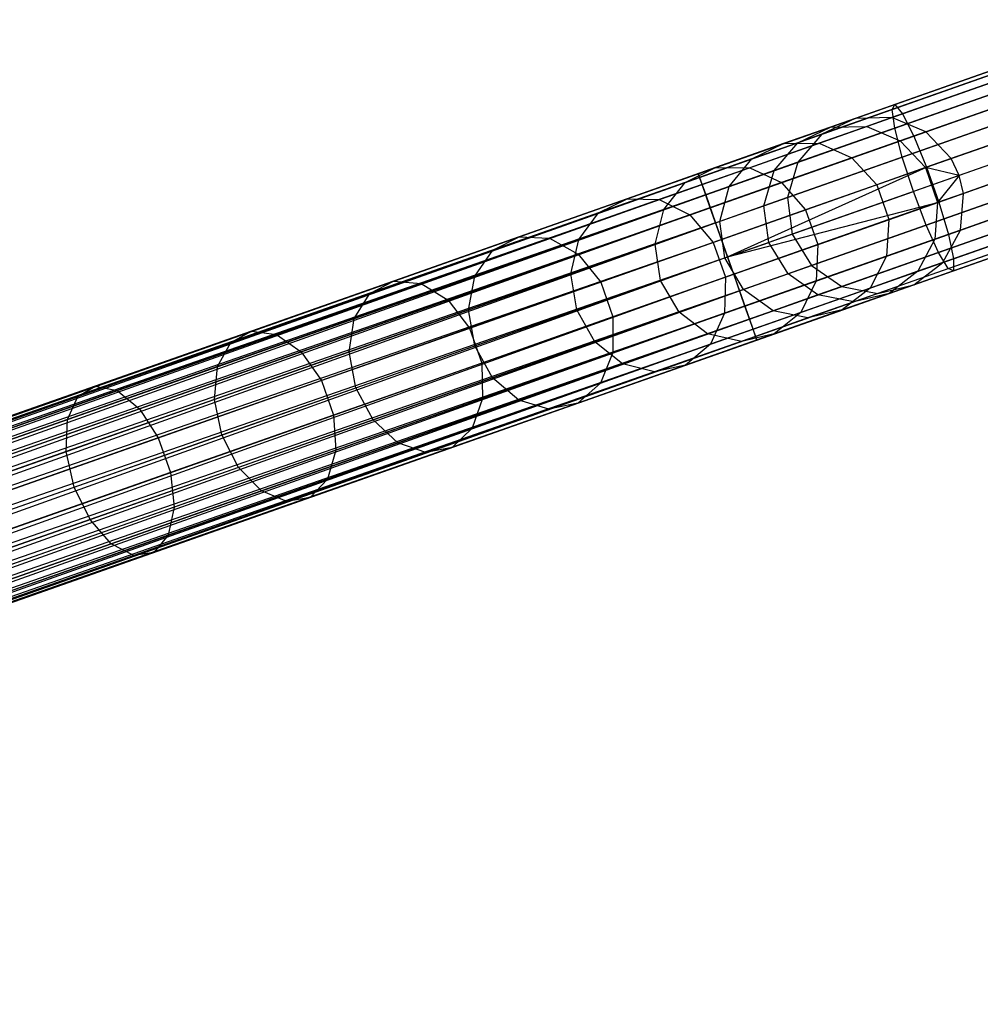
# Model space of a CAD drawing. Extents: x -102 to 102, y -101 to 102.
# Tile 420 of 481: x 68 to 79, y 18 to 29. Entities that reach past the tile are written whole.
import ezdxf

# ---------------------------------------------------------------- set-up
doc = ezdxf.new("R2010")
doc.units = 0
doc.header["$LTSCALE"] = 25.4
doc.layers.get('0').update_dxf_attribs({"linetype": 'CONTINUOUS'})

# ---------------------------------------------------------------- blocks, each defined once
blk = doc.blocks.new('NL2500011659_STL')
at = {"color": 0}
for p, q in [((94.659, 34.416, -28.902), (77.511, 28.373, -288.902)), ((94.659, 34.416, -28.902), (77.511, 28.373, -288.902)), ((95.073, 34.426, -28.93), (77.926, 28.383, -288.93)), ((95.073, 34.426, -28.93), (77.926, 28.383, -288.93)), ((94.284, 34.238, -28.874), (77.137, 28.195, -288.874)), ((94.284, 34.238, -28.874), (77.137, 28.195, -288.874)), ((95.457, 34.266, -28.952), (78.309, 28.223, -288.952)), ((95.457, 34.266, -28.952), (78.309, 28.223, -288.952)), ((94.014, 33.922, -28.848), (76.867, 27.88, -288.848)), ((94.014, 33.922, -28.848), (76.867, 27.88, -288.848)), ((95.742, 33.963, -28.963), (78.595, 27.921, -288.963)), ((95.742, 33.963, -28.963), (78.595, 27.921, -288.963)), ((95.832, 33.775, -28.965), (78.684, 27.732, -288.965)), ((95.832, 33.775, -28.965), (78.684, 27.732, -288.965)), ((95.88, 33.571, -28.963), (78.733, 27.529, -288.963)), ((95.88, 33.571, -28.963), (78.733, 27.529, -288.963)), ((93.896, 33.524, -28.831), (76.749, 27.481, -288.831)), ((93.896, 33.524, -28.831), (76.749, 27.481, -288.831)), ((93.95, 33.112, -28.825), (76.803, 27.069, -288.825)), ((93.95, 33.112, -28.825), (76.803, 27.069, -288.825)), ((95.847, 33.157, -28.952), (78.7, 27.114, -288.952)), ((95.847, 33.157, -28.952), (78.7, 27.114, -288.952)), ((95.649, 32.792, -28.93), (78.502, 26.75, -288.93)), ((95.649, 32.792, -28.93), (78.502, 26.75, -288.93)), ((94.167, 32.757, -28.831), (77.019, 26.714, -288.831)), ((94.167, 32.757, -28.831), (77.019, 26.714, -288.831)), ((94.508, 32.52, -28.848), (77.361, 26.478, -288.848)), ((94.508, 32.52, -28.848), (77.361, 26.478, -288.848)), ((94.916, 32.444, -28.874), (77.769, 26.401, -288.874)), ((94.916, 32.444, -28.874), (77.769, 26.401, -288.874)), ((95.32, 32.54, -28.902), (78.172, 26.497, -288.902)), ((95.32, 32.54, -28.902), (78.172, 26.497, -288.902)), ((77.929, 28.474, -7.944), (80.071, 29.229, -8.347)), ((77.929, 28.474, -7.944), (80.071, 29.229, -8.347)), ((77.96, 28.531, -7.533), (80.147, 29.302, -7.945)), ((77.96, 28.531, -7.533), (80.147, 29.302, -7.945)), ((78.046, 28.426, -7.141), (80.276, 29.211, -7.56)), ((78.046, 28.426, -7.141), (80.276, 29.211, -7.56)), ((77.958, 28.264, -8.302), (80.061, 29.005, -8.698)), ((77.958, 28.264, -8.302), (80.061, 29.005, -8.698)), ((78.173, 28.175, -6.834), (80.436, 28.973, -7.26)), ((78.173, 28.175, -6.834), (80.436, 28.973, -7.26)), ((78.043, 27.937, -8.544), (80.119, 28.669, -8.935)), ((78.043, 27.937, -8.544), (80.119, 28.669, -8.935)), ((78.318, 27.823, -6.666), (80.6, 28.627, -7.095)), ((78.318, 27.823, -6.666), (80.6, 28.627, -7.095)), ((75.743, 27.75, -7.395), (77.96, 28.531, -7.533)), ((75.743, 27.75, -7.395), (77.96, 28.531, -7.533)), ((75.758, 27.709, -7.809), (77.929, 28.474, -7.944)), ((75.758, 27.709, -7.809), (77.929, 28.474, -7.944)), ((77.929, 28.474, -7.944), (77.96, 28.531, -7.533)), ((77.929, 28.474, -7.944), (77.96, 28.531, -7.533)), ((77.958, 28.264, -8.302), (77.929, 28.474, -7.944)), ((77.958, 28.264, -8.302), (77.929, 28.474, -7.944)), ((77.96, 28.531, -7.533), (78.046, 28.426, -7.141)), ((77.96, 28.531, -7.533), (78.046, 28.426, -7.141)), ((75.786, 27.629, -7), (78.046, 28.426, -7.141)), ((75.786, 27.629, -7), (78.046, 28.426, -7.141)), ((77.511, 28.373, -288.902), (77.137, 28.195, -288.874)), ((77.511, 28.373, -288.902), (77.137, 28.195, -288.874)), ((77.511, 28.373, -288.902), (77.233, 28.275, -291.204)), ((77.511, 28.373, -288.902), (77.233, 28.275, -291.204)), ((77.926, 28.383, -288.93), (77.511, 28.373, -288.902)), ((77.926, 28.383, -288.93), (77.511, 28.373, -288.902)), ((77.926, 28.383, -288.93), (77.642, 28.283, -291.276)), ((77.926, 28.383, -288.93), (77.642, 28.283, -291.276)), ((78.309, 28.223, -288.952), (77.926, 28.383, -288.93)), ((78.309, 28.223, -288.952), (77.926, 28.383, -288.93)), ((78.046, 28.426, -7.141), (78.173, 28.175, -6.834)), ((78.046, 28.426, -7.141), (78.173, 28.175, -6.834)), ((75.827, 27.513, -8.169), (77.958, 28.264, -8.302)), ((75.827, 27.513, -8.169), (77.958, 28.264, -8.302)), ((77.233, 28.275, -291.204), (76.706, 28.09, -293.455)), ((77.233, 28.275, -291.204), (76.706, 28.09, -293.455)), ((76.864, 28.099, -291.127), (77.233, 28.275, -291.204)), ((76.864, 28.099, -291.127), (77.233, 28.275, -291.204)), ((77.642, 28.283, -291.276), (77.105, 28.094, -293.573)), ((77.642, 28.283, -291.276), (77.105, 28.094, -293.573)), ((77.233, 28.275, -291.204), (77.642, 28.283, -291.276)), ((77.233, 28.275, -291.204), (77.642, 28.283, -291.276)), ((77.642, 28.283, -291.276), (78.021, 28.122, -291.333)), ((77.642, 28.283, -291.276), (78.021, 28.122, -291.333)), ((78.043, 27.937, -8.544), (77.958, 28.264, -8.302)), ((78.043, 27.937, -8.544), (77.958, 28.264, -8.302)), ((78.309, 28.223, -288.952), (78.021, 28.122, -291.333)), ((78.309, 28.223, -288.952), (78.021, 28.122, -291.333)), ((80.235, 28.279, -9.019), (78.169, 27.55, -8.63)), ((80.235, 28.279, -9.019), (78.169, 27.55, -8.63)), ((78.595, 27.921, -288.963), (78.309, 28.223, -288.952)), ((78.595, 27.921, -288.963), (78.309, 28.223, -288.952)), ((78.456, 27.431, -6.666), (80.738, 28.235, -7.095)), ((78.456, 27.431, -6.666), (80.738, 28.235, -7.095)), ((75.878, 27.367, -6.691), (78.173, 28.175, -6.834)), ((75.878, 27.367, -6.691), (78.173, 28.175, -6.834)), ((77.137, 28.195, -288.874), (76.864, 28.099, -291.127)), ((77.137, 28.195, -288.874), (76.864, 28.099, -291.127)), ((77.137, 28.195, -288.874), (76.867, 27.88, -288.848)), ((77.137, 28.195, -288.874), (76.867, 27.88, -288.848)), ((78.021, 28.122, -291.333), (77.476, 27.93, -293.664)), ((78.021, 28.122, -291.333), (77.476, 27.93, -293.664)), ((78.021, 28.122, -291.333), (78.304, 27.819, -291.365)), ((78.021, 28.122, -291.333), (78.304, 27.819, -291.365)), ((78.173, 28.175, -6.834), (78.318, 27.823, -6.666)), ((78.173, 28.175, -6.834), (78.318, 27.823, -6.666)), ((76.706, 28.09, -293.455), (75.939, 27.819, -295.628)), ((76.706, 28.09, -293.455), (75.939, 27.819, -295.628)), ((77.105, 28.094, -293.573), (76.323, 27.818, -295.788)), ((77.105, 28.094, -293.573), (76.323, 27.818, -295.788)), ((76.864, 28.099, -291.127), (76.348, 27.917, -293.333)), ((76.864, 28.099, -291.127), (76.348, 27.917, -293.333)), ((76.348, 27.917, -293.333), (76.706, 28.09, -293.455)), ((76.348, 27.917, -293.333), (76.706, 28.09, -293.455)), ((76.599, 27.785, -291.061), (76.864, 28.099, -291.127)), ((76.599, 27.785, -291.061), (76.864, 28.099, -291.127)), ((76.706, 28.09, -293.455), (77.105, 28.094, -293.573)), ((76.706, 28.09, -293.455), (77.105, 28.094, -293.573)), ((77.105, 28.094, -293.573), (77.476, 27.93, -293.664)), ((77.105, 28.094, -293.573), (77.476, 27.93, -293.664)), ((76.348, 27.917, -293.333), (75.596, 27.652, -295.461)), ((76.348, 27.917, -293.333), (75.596, 27.652, -295.461)), ((75.939, 27.196, -8.414), (78.043, 27.937, -8.544)), ((75.939, 27.196, -8.414), (78.043, 27.937, -8.544)), ((76.093, 27.607, -293.226), (76.348, 27.917, -293.333)), ((76.093, 27.607, -293.226), (76.348, 27.917, -293.333)), ((77.476, 27.93, -293.664), (76.682, 27.65, -295.913)), ((77.476, 27.93, -293.664), (76.682, 27.65, -295.913)), ((77.476, 27.93, -293.664), (77.755, 27.625, -293.714)), ((77.476, 27.93, -293.664), (77.755, 27.625, -293.714)), ((78.169, 27.55, -8.63), (78.043, 27.937, -8.544)), ((78.169, 27.55, -8.63), (78.043, 27.937, -8.544)), ((78.595, 27.921, -288.963), (78.304, 27.819, -291.365)), ((78.595, 27.921, -288.963), (78.304, 27.819, -291.365)), ((78.314, 27.17, -8.544), (80.389, 27.902, -8.935)), ((78.314, 27.17, -8.544), (80.389, 27.902, -8.935)), ((78.684, 27.732, -288.965), (78.595, 27.921, -288.963)), ((78.684, 27.732, -288.965), (78.595, 27.921, -288.963)), ((75.939, 27.819, -295.628), (74.94, 27.467, -297.692)), ((75.939, 27.819, -295.628), (74.94, 27.467, -297.692)), ((76.323, 27.818, -295.788), (75.304, 27.459, -297.893)), ((76.323, 27.818, -295.788), (75.304, 27.459, -297.893)), ((75.596, 27.652, -295.461), (75.939, 27.819, -295.628)), ((75.596, 27.652, -295.461), (75.939, 27.819, -295.628)), ((75.939, 27.819, -295.628), (76.323, 27.818, -295.788)), ((75.939, 27.819, -295.628), (76.323, 27.818, -295.788)), ((76.005, 27.008, -6.522), (78.318, 27.823, -6.666)), ((76.005, 27.008, -6.522), (78.318, 27.823, -6.666)), ((76.074, 26.812, -6.5), (78.318, 27.823, -6.666)), ((76.074, 26.812, -6.5), (78.318, 27.823, -6.666)), ((76.599, 27.785, -291.061), (76.093, 27.607, -293.226)), ((76.599, 27.785, -291.061), (76.093, 27.607, -293.226)), ((76.323, 27.818, -295.788), (76.682, 27.65, -295.913)), ((76.323, 27.818, -295.788), (76.682, 27.65, -295.913)), ((76.484, 27.388, -291.016), (76.599, 27.785, -291.061)), ((76.484, 27.388, -291.016), (76.599, 27.785, -291.061)), ((76.867, 27.88, -288.848), (76.599, 27.785, -291.061)), ((76.867, 27.88, -288.848), (76.599, 27.785, -291.061)), ((76.867, 27.88, -288.848), (76.749, 27.481, -288.831)), ((76.867, 27.88, -288.848), (76.749, 27.481, -288.831)), ((78.304, 27.819, -291.365), (77.755, 27.625, -293.714)), ((78.304, 27.819, -291.365), (77.755, 27.625, -293.714)), ((78.304, 27.819, -291.365), (78.442, 27.426, -291.365)), ((78.684, 27.732, -288.965), (78.304, 27.819, -291.365)), ((78.684, 27.732, -288.965), (78.304, 27.819, -291.365)), ((78.304, 27.819, -291.365), (78.442, 27.426, -291.365)), ((78.318, 27.823, -6.666), (78.456, 27.431, -6.666)), ((78.318, 27.823, -6.666), (78.456, 27.431, -6.666)), ((78.564, 27.066, -6.834), (80.827, 27.864, -7.26)), ((78.564, 27.066, -6.834), (80.827, 27.864, -7.26)), ((40.487, 15.326, -7.395), (75.743, 27.75, -7.395)), ((40.487, 15.326, -7.605), (75.743, 27.75, -7.395)), ((40.487, 15.326, -7.605), (75.743, 27.75, -7.395)), ((40.487, 15.326, -7.395), (75.743, 27.75, -7.395)), ((75.758, 27.709, -7.809), (40.487, 15.326, -7.605)), ((75.758, 27.709, -7.809), (40.487, 15.326, -7.605)), ((75.743, 27.75, -7.395), (40.502, 15.285, -7.191)), ((75.743, 27.75, -7.395), (40.502, 15.285, -7.191)), ((40.502, 15.285, -7.809), (75.758, 27.709, -7.809)), ((40.502, 15.285, -7.809), (75.758, 27.709, -7.809)), ((40.53, 15.205, -8), (75.758, 27.709, -7.809)), ((40.53, 15.205, -8), (75.758, 27.709, -7.809)), ((75.786, 27.629, -7), (75.743, 27.75, -7.395)), ((75.743, 27.75, -7.395), (75.758, 27.709, -7.809)), ((75.743, 27.75, -7.395), (75.758, 27.709, -7.809)), ((75.786, 27.629, -7), (75.743, 27.75, -7.395)), ((75.758, 27.709, -7.809), (75.827, 27.513, -8.169)), ((75.758, 27.709, -7.809), (75.827, 27.513, -8.169)), ((78.684, 27.732, -288.965), (78.442, 27.426, -291.365)), ((78.684, 27.732, -288.965), (78.442, 27.426, -291.365)), ((78.733, 27.529, -288.963), (78.684, 27.732, -288.965)), ((78.733, 27.529, -288.963), (78.684, 27.732, -288.965)), ((40.502, 15.285, -7.191), (75.786, 27.629, -7)), ((40.502, 15.285, -7.191), (75.786, 27.629, -7)), ((40.53, 15.205, -7), (75.786, 27.629, -7)), ((40.53, 15.205, -7), (75.786, 27.629, -7)), ((75.786, 27.629, -7), (40.571, 15.089, -6.831)), ((75.786, 27.629, -7), (40.571, 15.089, -6.831)), ((75.596, 27.652, -295.461), (74.618, 27.308, -297.483)), ((75.596, 27.652, -295.461), (74.618, 27.308, -297.483)), ((75.355, 27.347, -295.315), (75.596, 27.652, -295.461)), ((75.355, 27.347, -295.315), (75.596, 27.652, -295.461)), ((76.093, 27.607, -293.226), (75.355, 27.347, -295.315)), ((76.093, 27.607, -293.226), (75.355, 27.347, -295.315)), ((76.682, 27.65, -295.913), (75.648, 27.285, -298.049)), ((76.682, 27.65, -295.913), (75.648, 27.285, -298.049)), ((75.878, 27.367, -6.691), (75.786, 27.629, -7)), ((75.878, 27.367, -6.691), (75.786, 27.629, -7)), ((75.985, 27.212, -293.154), (76.093, 27.607, -293.226)), ((75.985, 27.212, -293.154), (76.093, 27.607, -293.226)), ((76.074, 26.812, -8.5), (78.169, 27.55, -8.63)), ((76.074, 26.812, -8.5), (78.169, 27.55, -8.63)), ((76.682, 27.65, -295.913), (76.954, 27.343, -295.981)), ((76.682, 27.65, -295.913), (76.954, 27.343, -295.981)), ((77.755, 27.625, -293.714), (76.954, 27.343, -295.981)), ((77.755, 27.625, -293.714), (76.954, 27.343, -295.981)), ((77.755, 27.625, -293.714), (77.893, 27.233, -293.714)), ((77.755, 27.625, -293.714), (77.893, 27.233, -293.714)), ((78.314, 27.17, -8.544), (78.169, 27.55, -8.63)), ((78.314, 27.17, -8.544), (78.169, 27.55, -8.63)), ((78.452, 26.862, -8.302), (80.555, 27.603, -8.698)), ((78.452, 26.862, -8.302), (80.555, 27.603, -8.698)), ((78.622, 26.792, -7.141), (80.852, 27.578, -7.56)), ((78.622, 26.792, -7.141), (80.852, 27.578, -7.56)), ((75.827, 27.513, -8.169), (40.53, 15.205, -8)), ((75.827, 27.513, -8.169), (40.53, 15.205, -8)), ((40.571, 15.089, -8.169), (75.827, 27.513, -8.169)), ((40.571, 15.089, -8.169), (75.827, 27.513, -8.169)), ((40.622, 14.943, -8.309), (75.827, 27.513, -8.169)), ((40.622, 14.943, -8.309), (75.827, 27.513, -8.169)), ((74.94, 27.467, -297.692), (73.724, 27.039, -299.621)), ((74.94, 27.467, -297.692), (73.724, 27.039, -299.621)), ((75.304, 27.459, -297.893), (74.064, 27.022, -299.859)), ((75.304, 27.459, -297.893), (74.064, 27.022, -299.859)), ((74.618, 27.308, -297.483), (74.94, 27.467, -297.692)), ((74.618, 27.308, -297.483), (74.94, 27.467, -297.692)), ((74.94, 27.467, -297.692), (75.304, 27.459, -297.893)), ((74.94, 27.467, -297.692), (75.304, 27.459, -297.893)), ((75.304, 27.459, -297.893), (75.648, 27.285, -298.049)), ((75.304, 27.459, -297.893), (75.648, 27.285, -298.049)), ((75.827, 27.513, -8.169), (75.939, 27.196, -8.414)), ((75.827, 27.513, -8.169), (75.939, 27.196, -8.414)), ((76.749, 27.481, -288.831), (76.484, 27.388, -291.016)), ((76.749, 27.481, -288.831), (76.484, 27.388, -291.016)), ((76.749, 27.481, -288.831), (76.803, 27.069, -288.825)), ((76.749, 27.481, -288.831), (76.803, 27.069, -288.825)), ((78.733, 27.529, -288.963), (78.442, 27.426, -291.365)), ((78.733, 27.529, -288.963), (78.442, 27.426, -291.365)), ((78.7, 27.114, -288.952), (78.733, 27.529, -288.963)), ((78.7, 27.114, -288.952), (78.733, 27.529, -288.963)), ((40.571, 15.089, -6.831), (75.878, 27.367, -6.691)), ((40.571, 15.089, -6.831), (75.878, 27.367, -6.691)), ((40.622, 14.943, -6.691), (75.878, 27.367, -6.691)), ((40.622, 14.943, -6.691), (75.878, 27.367, -6.691)), ((75.878, 27.367, -6.691), (40.683, 14.772, -6.586)), ((75.878, 27.367, -6.691), (40.683, 14.772, -6.586)), ((75.355, 27.347, -295.315), (74.395, 27.008, -297.3)), ((75.355, 27.347, -295.315), (74.395, 27.008, -297.3)), ((75.256, 26.955, -295.216), (75.355, 27.347, -295.315)), ((75.256, 26.955, -295.216), (75.355, 27.347, -295.315)), ((76.005, 27.008, -6.522), (75.878, 27.367, -6.691)), ((76.005, 27.008, -6.522), (75.878, 27.367, -6.691)), ((76.954, 27.343, -295.981), (75.912, 26.976, -298.135)), ((76.954, 27.343, -295.981), (75.912, 26.976, -298.135)), ((76.484, 27.388, -291.016), (75.985, 27.212, -293.154)), ((76.484, 27.388, -291.016), (75.985, 27.212, -293.154)), ((76.074, 26.812, -6.5), (78.456, 27.431, -6.666)), ((76.074, 26.812, -6.5), (78.456, 27.431, -6.666)), ((76.143, 26.616, -6.522), (78.456, 27.431, -6.666)), ((76.143, 26.616, -6.522), (78.456, 27.431, -6.666)), ((76.54, 26.976, -291), (76.484, 27.388, -291.016)), ((76.54, 26.976, -291), (76.484, 27.388, -291.016)), ((76.954, 27.343, -295.981), (77.092, 26.951, -295.981)), ((76.954, 27.343, -295.981), (77.092, 26.951, -295.981)), ((78.442, 27.426, -291.365), (77.893, 27.233, -293.714)), ((78.442, 27.426, -291.365), (77.893, 27.233, -293.714)), ((78.442, 27.426, -291.365), (78.412, 27.013, -291.333)), ((78.442, 27.426, -291.365), (78.412, 27.013, -291.333)), ((78.456, 27.431, -6.666), (78.564, 27.066, -6.834)), ((78.456, 27.431, -6.666), (78.564, 27.066, -6.834)), ((78.561, 26.68, -7.944), (80.703, 27.435, -8.347)), ((78.561, 26.68, -7.944), (80.703, 27.435, -8.347)), ((78.621, 26.655, -7.533), (80.808, 27.426, -7.945)), ((78.621, 26.655, -7.533), (80.808, 27.426, -7.945)), ((74.618, 27.308, -297.483), (73.427, 26.888, -299.371)), ((74.618, 27.308, -297.483), (73.427, 26.888, -299.371)), ((75.648, 27.285, -298.049), (74.389, 26.842, -300.045)), ((75.648, 27.285, -298.049), (74.389, 26.842, -300.045)), ((74.395, 27.008, -297.3), (74.618, 27.308, -297.483)), ((74.395, 27.008, -297.3), (74.618, 27.308, -297.483)), ((75.648, 27.285, -298.049), (75.912, 26.976, -298.135)), ((75.648, 27.285, -298.049), (75.912, 26.976, -298.135)), ((77.893, 27.233, -293.714), (77.092, 26.951, -295.981)), ((77.893, 27.233, -293.714), (77.092, 26.951, -295.981)), ((77.893, 27.233, -293.714), (77.867, 26.821, -293.664)), ((77.893, 27.233, -293.714), (77.867, 26.821, -293.664)), ((75.939, 27.196, -8.414), (40.622, 14.943, -8.309)), ((75.939, 27.196, -8.414), (40.622, 14.943, -8.309)), ((40.683, 14.772, -8.414), (75.939, 27.196, -8.414)), ((40.683, 14.772, -8.414), (75.939, 27.196, -8.414)), ((40.749, 14.585, -8.478), (75.939, 27.196, -8.414)), ((40.749, 14.585, -8.478), (75.939, 27.196, -8.414)), ((75.985, 27.212, -293.154), (75.256, 26.955, -295.216)), ((75.985, 27.212, -293.154), (75.256, 26.955, -295.216)), ((75.939, 27.196, -8.414), (76.074, 26.812, -8.5)), ((75.939, 27.196, -8.414), (76.074, 26.812, -8.5)), ((76.042, 26.801, -293.128), (75.985, 27.212, -293.154)), ((76.042, 26.801, -293.128), (75.985, 27.212, -293.154)), ((76.209, 26.429, -8.414), (78.314, 27.17, -8.544)), ((76.209, 26.429, -8.414), (78.314, 27.17, -8.544)), ((78.452, 26.862, -8.302), (78.314, 27.17, -8.544)), ((78.452, 26.862, -8.302), (78.314, 27.17, -8.544)), ((78.7, 27.114, -288.952), (78.412, 27.013, -291.333)), ((78.7, 27.114, -288.952), (78.412, 27.013, -291.333)), ((78.502, 26.75, -288.93), (78.7, 27.114, -288.952)), ((78.502, 26.75, -288.93), (78.7, 27.114, -288.952)), ((40.683, 14.772, -6.586), (76.005, 27.008, -6.522)), ((40.683, 14.772, -6.586), (76.005, 27.008, -6.522)), ((40.749, 14.585, -6.522), (76.005, 27.008, -6.522)), ((40.749, 14.585, -6.522), (76.005, 27.008, -6.522)), ((73.724, 27.039, -299.621), (72.306, 26.539, -301.388)), ((73.724, 27.039, -299.621), (72.306, 26.539, -301.388)), ((74.064, 27.022, -299.859), (72.619, 26.513, -301.661)), ((74.064, 27.022, -299.859), (72.619, 26.513, -301.661)), ((74.395, 27.008, -297.3), (73.225, 26.596, -299.154)), ((74.395, 27.008, -297.3), (73.225, 26.596, -299.154)), ((73.427, 26.888, -299.371), (73.724, 27.039, -299.621)), ((73.427, 26.888, -299.371), (73.724, 27.039, -299.621)), ((73.724, 27.039, -299.621), (74.064, 27.022, -299.859)), ((73.724, 27.039, -299.621), (74.064, 27.022, -299.859)), ((74.064, 27.022, -299.859), (74.389, 26.842, -300.045)), ((74.064, 27.022, -299.859), (74.389, 26.842, -300.045)), ((74.308, 26.621, -297.176), (74.395, 27.008, -297.3)), ((74.308, 26.621, -297.176), (74.395, 27.008, -297.3)), ((76.074, 26.812, -6.5), (76.005, 27.008, -6.522)), ((76.074, 26.812, -6.5), (76.005, 27.008, -6.522)), ((76.269, 26.258, -6.691), (78.564, 27.066, -6.834)), ((76.269, 26.258, -6.691), (78.564, 27.066, -6.834)), ((76.803, 27.069, -288.825), (76.54, 26.976, -291)), ((76.803, 27.069, -288.825), (76.54, 26.976, -291)), ((76.803, 27.069, -288.825), (77.019, 26.714, -288.831)), ((76.803, 27.069, -288.825), (77.019, 26.714, -288.831)), ((78.412, 27.013, -291.333), (77.867, 26.821, -293.664)), ((78.412, 27.013, -291.333), (77.867, 26.821, -293.664)), ((78.412, 27.013, -291.333), (78.218, 26.65, -291.276)), ((78.412, 27.013, -291.333), (78.218, 26.65, -291.276)), ((78.564, 27.066, -6.834), (78.622, 26.792, -7.141)), ((78.564, 27.066, -6.834), (78.622, 26.792, -7.141)), ((73.427, 26.888, -299.371), (72.039, 26.399, -301.102)), ((73.427, 26.888, -299.371), (72.039, 26.399, -301.102)), ((73.225, 26.596, -299.154), (73.427, 26.888, -299.371)), ((73.225, 26.596, -299.154), (73.427, 26.888, -299.371)), ((75.256, 26.955, -295.216), (74.308, 26.621, -297.176)), ((75.256, 26.955, -295.216), (74.308, 26.621, -297.176)), ((75.912, 26.976, -298.135), (74.643, 26.528, -300.147)), ((75.912, 26.976, -298.135), (74.643, 26.528, -300.147)), ((75.316, 26.545, -295.181), (75.256, 26.955, -295.216)), ((75.316, 26.545, -295.181), (75.256, 26.955, -295.216)), ((75.912, 26.976, -298.135), (76.05, 26.583, -298.135)), ((75.912, 26.976, -298.135), (76.05, 26.583, -298.135)), ((76.042, 26.801, -293.128), (76.54, 26.976, -291)), ((76.042, 26.801, -293.128), (76.54, 26.976, -291)), ((77.092, 26.951, -295.981), (76.05, 26.583, -298.135)), ((77.092, 26.951, -295.981), (76.05, 26.583, -298.135)), ((76.755, 26.621, -291.016), (76.54, 26.976, -291)), ((76.755, 26.621, -291.016), (76.54, 26.976, -291)), ((77.092, 26.951, -295.981), (77.072, 26.541, -295.913)), ((77.092, 26.951, -295.981), (77.072, 26.541, -295.913)), ((40.749, 14.585, -8.478), (76.074, 26.812, -8.5)), ((40.749, 14.585, -8.478), (76.074, 26.812, -8.5)), ((40.818, 14.388, -6.5), (76.074, 26.812, -6.5)), ((40.818, 14.388, -6.5), (76.074, 26.812, -6.5)), ((40.818, 14.388, -8.5), (76.074, 26.812, -8.5)), ((40.818, 14.388, -8.5), (76.074, 26.812, -8.5)), ((40.887, 14.192, -8.478), (76.074, 26.812, -8.5)), ((40.887, 14.192, -8.478), (76.074, 26.812, -8.5)), ((74.389, 26.842, -300.045), (72.922, 26.325, -301.875)), ((74.389, 26.842, -300.045), (72.922, 26.325, -301.875)), ((74.389, 26.842, -300.045), (74.643, 26.528, -300.147)), ((74.389, 26.842, -300.045), (74.643, 26.528, -300.147)), ((75.316, 26.545, -295.181), (76.042, 26.801, -293.128)), ((75.316, 26.545, -295.181), (76.042, 26.801, -293.128)), ((76.255, 26.445, -293.154), (76.042, 26.801, -293.128)), ((76.255, 26.445, -293.154), (76.042, 26.801, -293.128)), ((76.074, 26.812, -8.5), (76.209, 26.429, -8.414)), ((76.143, 26.616, -6.522), (76.074, 26.812, -6.5)), ((76.143, 26.616, -6.522), (76.074, 26.812, -6.5)), ((76.074, 26.812, -8.5), (76.209, 26.429, -8.414)), ((76.321, 26.111, -8.169), (78.452, 26.862, -8.302)), ((76.321, 26.111, -8.169), (78.452, 26.862, -8.302)), ((76.362, 25.995, -7), (78.622, 26.792, -7.141)), ((76.362, 25.995, -7), (78.622, 26.792, -7.141)), ((77.867, 26.821, -293.664), (77.072, 26.541, -295.913)), ((77.867, 26.821, -293.664), (77.072, 26.541, -295.913)), ((77.867, 26.821, -293.664), (77.681, 26.46, -293.573)), ((77.867, 26.821, -293.664), (77.681, 26.46, -293.573)), ((78.561, 26.68, -7.944), (78.452, 26.862, -8.302)), ((78.561, 26.68, -7.944), (78.452, 26.862, -8.302)), ((78.622, 26.792, -7.141), (78.621, 26.655, -7.533)), ((78.622, 26.792, -7.141), (78.621, 26.655, -7.533)), ((76.39, 25.915, -7.809), (78.561, 26.68, -7.944)), ((76.39, 25.915, -7.809), (78.561, 26.68, -7.944)), ((77.019, 26.714, -288.831), (76.755, 26.621, -291.016)), ((77.019, 26.714, -288.831), (76.755, 26.621, -291.016)), ((77.019, 26.714, -288.831), (77.361, 26.478, -288.848)), ((77.019, 26.714, -288.831), (77.361, 26.478, -288.848)), ((78.172, 26.497, -288.902), (78.502, 26.75, -288.93)), ((78.172, 26.497, -288.902), (78.502, 26.75, -288.93)), ((78.502, 26.75, -288.93), (78.218, 26.65, -291.276)), ((78.502, 26.75, -288.93), (78.218, 26.65, -291.276)), ((78.621, 26.655, -7.533), (78.561, 26.68, -7.944)), ((78.621, 26.655, -7.533), (78.561, 26.68, -7.944)), ((40.887, 14.192, -6.522), (76.143, 26.616, -6.522)), ((40.887, 14.192, -6.522), (76.143, 26.616, -6.522)), ((76.143, 26.616, -6.522), (40.953, 14.005, -6.586)), ((76.143, 26.616, -6.522), (40.953, 14.005, -6.586)), ((73.225, 26.596, -299.154), (71.862, 26.116, -300.853)), ((73.225, 26.596, -299.154), (71.862, 26.116, -300.853)), ((74.308, 26.621, -297.176), (73.153, 26.214, -299.007)), ((74.308, 26.621, -297.176), (73.153, 26.214, -299.007)), ((73.153, 26.214, -299.007), (73.225, 26.596, -299.154)), ((73.153, 26.214, -299.007), (73.225, 26.596, -299.154)), ((74.373, 26.213, -297.132), (74.308, 26.621, -297.176)), ((74.373, 26.213, -297.132), (74.308, 26.621, -297.176)), ((76.05, 26.583, -298.135), (74.781, 26.136, -300.147)), ((76.05, 26.583, -298.135), (74.781, 26.136, -300.147)), ((76.05, 26.583, -298.135), (76.039, 26.177, -298.049)), ((76.05, 26.583, -298.135), (76.039, 26.177, -298.049)), ((76.269, 26.258, -6.691), (76.143, 26.616, -6.522)), ((76.269, 26.258, -6.691), (76.143, 26.616, -6.522)), ((76.755, 26.621, -291.016), (76.255, 26.445, -293.154)), ((76.755, 26.621, -291.016), (76.255, 26.445, -293.154)), ((76.404, 25.874, -7.395), (78.621, 26.655, -7.533)), ((76.404, 25.874, -7.395), (78.621, 26.655, -7.533)), ((77.093, 26.383, -291.061), (76.755, 26.621, -291.016)), ((77.093, 26.383, -291.061), (76.755, 26.621, -291.016)), ((78.218, 26.65, -291.276), (77.681, 26.46, -293.573)), ((78.218, 26.65, -291.276), (77.681, 26.46, -293.573)), ((78.218, 26.65, -291.276), (77.894, 26.399, -291.204)), ((78.218, 26.65, -291.276), (77.894, 26.399, -291.204)), ((72.306, 26.539, -301.388), (70.706, 25.975, -302.97)), ((72.306, 26.539, -301.388), (70.706, 25.975, -302.97)), ((72.619, 26.513, -301.661), (70.987, 25.938, -303.274)), ((72.619, 26.513, -301.661), (70.987, 25.938, -303.274)), ((72.039, 26.399, -301.102), (72.306, 26.539, -301.388)), ((72.039, 26.399, -301.102), (72.306, 26.539, -301.388)), ((72.306, 26.539, -301.388), (72.619, 26.513, -301.661)), ((72.306, 26.539, -301.388), (72.619, 26.513, -301.661)), ((72.619, 26.513, -301.661), (72.922, 26.325, -301.875)), ((72.619, 26.513, -301.661), (72.922, 26.325, -301.875)), ((74.643, 26.528, -300.147), (73.163, 26.007, -301.991)), ((74.643, 26.528, -300.147), (73.163, 26.007, -301.991)), ((74.373, 26.213, -297.132), (75.316, 26.545, -295.181)), ((74.373, 26.213, -297.132), (75.316, 26.545, -295.181)), ((74.643, 26.528, -300.147), (74.781, 26.136, -300.147)), ((74.643, 26.528, -300.147), (74.781, 26.136, -300.147)), ((75.526, 26.188, -295.216), (75.316, 26.545, -295.181)), ((75.526, 26.188, -295.216), (75.316, 26.545, -295.181)), ((76.255, 26.445, -293.154), (75.526, 26.188, -295.216)), ((76.255, 26.445, -293.154), (75.526, 26.188, -295.216)), ((77.072, 26.541, -295.913), (76.039, 26.177, -298.049)), ((77.072, 26.541, -295.913), (76.039, 26.177, -298.049)), ((76.587, 26.205, -293.226), (76.255, 26.445, -293.154)), ((76.587, 26.205, -293.226), (76.255, 26.445, -293.154)), ((77.072, 26.541, -295.913), (76.898, 26.184, -295.788)), ((77.072, 26.541, -295.913), (76.898, 26.184, -295.788)), ((77.681, 26.46, -293.573), (76.898, 26.184, -295.788)), ((77.681, 26.46, -293.573), (76.898, 26.184, -295.788)), ((77.361, 26.478, -288.848), (77.093, 26.383, -291.061)), ((77.361, 26.478, -288.848), (77.093, 26.383, -291.061)), ((77.361, 26.478, -288.848), (77.769, 26.401, -288.874)), ((77.361, 26.478, -288.848), (77.769, 26.401, -288.874)), ((77.681, 26.46, -293.573), (77.367, 26.214, -293.455)), ((77.681, 26.46, -293.573), (77.367, 26.214, -293.455)), ((77.769, 26.401, -288.874), (78.172, 26.497, -288.902)), ((77.769, 26.401, -288.874), (78.172, 26.497, -288.902)), ((78.172, 26.497, -288.902), (77.894, 26.399, -291.204)), ((78.172, 26.497, -288.902), (77.894, 26.399, -291.204)), ((76.209, 26.429, -8.414), (40.887, 14.192, -8.478)), ((76.209, 26.429, -8.414), (40.887, 14.192, -8.478)), ((40.953, 14.005, -8.414), (76.209, 26.429, -8.414)), ((40.953, 14.005, -8.414), (76.209, 26.429, -8.414)), ((41.013, 13.834, -8.309), (76.209, 26.429, -8.414)), ((41.013, 13.834, -8.309), (76.209, 26.429, -8.414)), ((72.039, 26.399, -301.102), (70.471, 25.846, -302.652)), ((72.039, 26.399, -301.102), (70.471, 25.846, -302.652)), ((71.862, 26.116, -300.853), (72.039, 26.399, -301.102)), ((71.862, 26.116, -300.853), (72.039, 26.399, -301.102)), ((76.209, 26.429, -8.414), (76.321, 26.111, -8.169)), ((76.209, 26.429, -8.414), (76.321, 26.111, -8.169)), ((77.093, 26.383, -291.061), (76.587, 26.205, -293.226)), ((77.093, 26.383, -291.061), (76.587, 26.205, -293.226)), ((77.496, 26.305, -291.127), (77.093, 26.383, -291.061)), ((77.496, 26.305, -291.127), (77.093, 26.383, -291.061)), ((77.894, 26.399, -291.204), (77.367, 26.214, -293.455)), ((77.894, 26.399, -291.204), (77.367, 26.214, -293.455)), ((77.769, 26.401, -288.874), (77.496, 26.305, -291.127)), ((77.769, 26.401, -288.874), (77.496, 26.305, -291.127)), ((77.894, 26.399, -291.204), (77.496, 26.305, -291.127)), ((77.894, 26.399, -291.204), (77.496, 26.305, -291.127)), ((40.953, 14.005, -6.586), (76.269, 26.258, -6.691)), ((40.953, 14.005, -6.586), (76.269, 26.258, -6.691)), ((41.013, 13.834, -6.691), (76.269, 26.258, -6.691)), ((41.013, 13.834, -6.691), (76.269, 26.258, -6.691)), ((76.269, 26.258, -6.691), (41.065, 13.688, -6.831)), ((76.269, 26.258, -6.691), (41.065, 13.688, -6.831)), ((72.922, 26.325, -301.875), (71.265, 25.741, -303.512)), ((72.922, 26.325, -301.875), (71.265, 25.741, -303.512)), ((72.922, 26.325, -301.875), (73.163, 26.007, -301.991)), ((72.922, 26.325, -301.875), (73.163, 26.007, -301.991)), ((76.362, 25.995, -7), (76.269, 26.258, -6.691)), ((76.362, 25.995, -7), (76.269, 26.258, -6.691)), ((77.496, 26.305, -291.127), (76.98, 26.123, -293.333)), ((77.496, 26.305, -291.127), (76.98, 26.123, -293.333)), ((76.321, 26.111, -8.169), (41.013, 13.834, -8.309)), ((76.321, 26.111, -8.169), (41.013, 13.834, -8.309)), ((41.065, 13.688, -8.169), (76.321, 26.111, -8.169)), ((41.065, 13.688, -8.169), (76.321, 26.111, -8.169)), ((41.106, 13.572, -8), (76.321, 26.111, -8.169)), ((41.106, 13.572, -8), (76.321, 26.111, -8.169)), ((71.862, 26.116, -300.853), (70.323, 25.574, -302.375)), ((71.862, 26.116, -300.853), (70.323, 25.574, -302.375)), ((73.153, 26.214, -299.007), (71.807, 25.74, -300.685)), ((73.153, 26.214, -299.007), (71.807, 25.74, -300.685)), ((71.807, 25.74, -300.685), (71.862, 26.116, -300.853)), ((71.807, 25.74, -300.685), (71.862, 26.116, -300.853)), ((73.223, 25.808, -298.955), (73.153, 26.214, -299.007)), ((73.223, 25.808, -298.955), (73.153, 26.214, -299.007)), ((73.223, 25.808, -298.955), (74.373, 26.213, -297.132)), ((73.223, 25.808, -298.955), (74.373, 26.213, -297.132)), ((74.781, 26.136, -300.147), (73.302, 25.615, -301.991)), ((74.781, 26.136, -300.147), (73.302, 25.615, -301.991)), ((74.578, 25.854, -297.176), (74.373, 26.213, -297.132)), ((74.578, 25.854, -297.176), (74.373, 26.213, -297.132)), ((75.526, 26.188, -295.216), (74.578, 25.854, -297.176)), ((75.526, 26.188, -295.216), (74.578, 25.854, -297.176)), ((76.039, 26.177, -298.049), (74.78, 25.733, -300.045)), ((76.039, 26.177, -298.049), (74.78, 25.733, -300.045)), ((74.781, 26.136, -300.147), (74.78, 25.733, -300.045)), ((74.781, 26.136, -300.147), (74.78, 25.733, -300.045)), ((75.849, 25.945, -295.315), (75.526, 26.188, -295.216)), ((75.849, 25.945, -295.315), (75.526, 26.188, -295.216)), ((76.587, 26.205, -293.226), (75.849, 25.945, -295.315)), ((76.587, 26.205, -293.226), (75.849, 25.945, -295.315)), ((76.898, 26.184, -295.788), (75.88, 25.826, -297.893)), ((76.898, 26.184, -295.788), (75.88, 25.826, -297.893)), ((76.039, 26.177, -298.049), (75.88, 25.826, -297.893)), ((76.039, 26.177, -298.049), (75.88, 25.826, -297.893)), ((76.98, 26.123, -293.333), (76.229, 25.858, -295.461)), ((76.98, 26.123, -293.333), (76.229, 25.858, -295.461)), ((76.321, 26.111, -8.169), (76.39, 25.915, -7.809)), ((76.321, 26.111, -8.169), (76.39, 25.915, -7.809)), ((76.98, 26.123, -293.333), (76.587, 26.205, -293.226)), ((76.98, 26.123, -293.333), (76.587, 26.205, -293.226)), ((77.367, 26.214, -293.455), (76.6, 25.943, -295.628)), ((77.367, 26.214, -293.455), (76.6, 25.943, -295.628)), ((76.898, 26.184, -295.788), (76.6, 25.943, -295.628)), ((76.898, 26.184, -295.788), (76.6, 25.943, -295.628)), ((77.367, 26.214, -293.455), (76.98, 26.123, -293.333)), ((77.367, 26.214, -293.455), (76.98, 26.123, -293.333)), ((41.065, 13.688, -6.831), (76.362, 25.995, -7)), ((41.065, 13.688, -6.831), (76.362, 25.995, -7)), ((41.106, 13.572, -7), (76.362, 25.995, -7)), ((41.106, 13.572, -7), (76.362, 25.995, -7)), ((76.362, 25.995, -7), (41.134, 13.491, -7.191)), ((76.362, 25.995, -7), (41.134, 13.491, -7.191)), ((73.163, 26.007, -301.991), (71.494, 25.419, -303.642)), ((73.163, 26.007, -301.991), (71.494, 25.419, -303.642)), ((73.163, 26.007, -301.991), (73.302, 25.615, -301.991)), ((73.163, 26.007, -301.991), (73.302, 25.615, -301.991)), ((76.404, 25.874, -7.395), (76.362, 25.995, -7)), ((76.404, 25.874, -7.395), (76.362, 25.995, -7)), ((76.39, 25.915, -7.809), (41.106, 13.572, -8)), ((76.39, 25.915, -7.809), (41.106, 13.572, -8)), ((41.134, 13.491, -7.809), (76.39, 25.915, -7.809)), ((41.134, 13.491, -7.809), (76.39, 25.915, -7.809)), ((41.148, 13.45, -7.605), (76.39, 25.915, -7.809)), ((41.148, 13.45, -7.605), (76.39, 25.915, -7.809)), ((70.706, 25.975, -302.97), (68.944, 25.354, -304.346)), ((70.706, 25.975, -302.97), (68.944, 25.354, -304.346)), ((70.987, 25.938, -303.274), (69.191, 25.305, -304.678)), ((70.987, 25.938, -303.274), (69.191, 25.305, -304.678)), ((70.471, 25.846, -302.652), (70.706, 25.975, -302.97)), ((70.471, 25.846, -302.652), (70.706, 25.975, -302.97)), ((70.706, 25.975, -302.97), (70.987, 25.938, -303.274)), ((70.706, 25.975, -302.97), (70.987, 25.938, -303.274)), ((70.987, 25.938, -303.274), (71.265, 25.741, -303.512)), ((70.987, 25.938, -303.274), (71.265, 25.741, -303.512)), ((75.849, 25.945, -295.315), (74.889, 25.607, -297.3)), ((75.849, 25.945, -295.315), (74.889, 25.607, -297.3)), ((76.6, 25.943, -295.628), (75.601, 25.591, -297.692)), ((76.6, 25.943, -295.628), (75.601, 25.591, -297.692)), ((76.229, 25.858, -295.461), (75.849, 25.945, -295.315)), ((76.229, 25.858, -295.461), (75.849, 25.945, -295.315)), ((76.6, 25.943, -295.628), (76.229, 25.858, -295.461)), ((76.6, 25.943, -295.628), (76.229, 25.858, -295.461)), ((76.39, 25.915, -7.809), (76.404, 25.874, -7.395)), ((76.39, 25.915, -7.809), (76.404, 25.874, -7.395)), ((41.134, 13.491, -7.191), (76.404, 25.874, -7.395)), ((41.134, 13.491, -7.191), (76.404, 25.874, -7.395)), ((76.404, 25.874, -7.395), (41.148, 13.45, -7.605)), ((41.148, 13.45, -7.395), (76.404, 25.874, -7.395)), ((76.404, 25.874, -7.395), (41.148, 13.45, -7.605)), ((41.148, 13.45, -7.395), (76.404, 25.874, -7.395)), ((70.471, 25.846, -302.652), (68.746, 25.238, -304)), ((70.471, 25.846, -302.652), (68.746, 25.238, -304)), ((70.323, 25.574, -302.375), (70.471, 25.846, -302.652)), ((70.323, 25.574, -302.375), (70.471, 25.846, -302.652)), ((71.883, 25.336, -300.625), (73.223, 25.808, -298.955)), ((71.883, 25.336, -300.625), (73.223, 25.808, -298.955)), ((73.424, 25.447, -299.007), (73.223, 25.808, -298.955)), ((73.424, 25.447, -299.007), (73.223, 25.808, -298.955)), ((74.578, 25.854, -297.176), (73.424, 25.447, -299.007)), ((74.578, 25.854, -297.176), (73.424, 25.447, -299.007)), ((74.889, 25.607, -297.3), (74.578, 25.854, -297.176)), ((74.889, 25.607, -297.3), (74.578, 25.854, -297.176)), ((75.88, 25.826, -297.893), (74.64, 25.389, -299.859)), ((75.88, 25.826, -297.893), (74.64, 25.389, -299.859)), ((76.229, 25.858, -295.461), (75.251, 25.514, -297.483)), ((76.229, 25.858, -295.461), (75.251, 25.514, -297.483)), ((75.88, 25.826, -297.893), (75.601, 25.591, -297.692)), ((75.88, 25.826, -297.893), (75.601, 25.591, -297.692)), ((71.265, 25.741, -303.512), (69.442, 25.098, -304.937)), ((71.265, 25.741, -303.512), (69.442, 25.098, -304.937)), ((71.807, 25.74, -300.685), (70.288, 25.205, -302.187)), ((71.807, 25.74, -300.685), (70.288, 25.205, -302.187)), ((71.265, 25.741, -303.512), (71.494, 25.419, -303.642)), ((71.265, 25.741, -303.512), (71.494, 25.419, -303.642)), ((71.883, 25.336, -300.625), (71.807, 25.74, -300.685)), ((71.883, 25.336, -300.625), (71.807, 25.74, -300.685)), ((74.78, 25.733, -300.045), (73.312, 25.216, -301.875)), ((74.78, 25.733, -300.045), (73.312, 25.216, -301.875)), ((74.78, 25.733, -300.045), (74.64, 25.389, -299.859)), ((74.78, 25.733, -300.045), (74.64, 25.389, -299.859)), ((70.323, 25.574, -302.375), (68.63, 24.977, -303.698)), ((70.323, 25.574, -302.375), (68.63, 24.977, -303.698)), ((70.288, 25.205, -302.187), (70.323, 25.574, -302.375)), ((70.288, 25.205, -302.187), (70.323, 25.574, -302.375)), ((73.302, 25.615, -301.991), (71.632, 25.026, -303.642)), ((73.302, 25.615, -301.991), (71.632, 25.026, -303.642)), ((73.302, 25.615, -301.991), (73.312, 25.216, -301.875)), ((73.302, 25.615, -301.991), (73.312, 25.216, -301.875)), ((74.889, 25.607, -297.3), (73.719, 25.195, -299.154)), ((74.889, 25.607, -297.3), (73.719, 25.195, -299.154)), ((75.601, 25.591, -297.692), (74.385, 25.163, -299.621)), ((75.601, 25.591, -297.692), (74.385, 25.163, -299.621)), ((75.251, 25.514, -297.483), (74.889, 25.607, -297.3)), ((75.251, 25.514, -297.483), (74.889, 25.607, -297.3)), ((75.601, 25.591, -297.692), (75.251, 25.514, -297.483)), ((75.601, 25.591, -297.692), (75.251, 25.514, -297.483)), ((73.424, 25.447, -299.007), (72.078, 24.973, -300.685)), ((73.424, 25.447, -299.007), (72.078, 24.973, -300.685)), ((73.719, 25.195, -299.154), (73.424, 25.447, -299.007)), ((73.719, 25.195, -299.154), (73.424, 25.447, -299.007)), ((75.251, 25.514, -297.483), (74.059, 25.094, -299.371)), ((75.251, 25.514, -297.483), (74.059, 25.094, -299.371)), ((68.944, 25.354, -304.346), (67.045, 24.685, -305.498)), ((68.944, 25.354, -304.346), (67.045, 24.685, -305.498)), ((68.746, 25.238, -304), (68.944, 25.354, -304.346)), ((68.746, 25.238, -304), (68.944, 25.354, -304.346)), ((68.944, 25.354, -304.346), (69.191, 25.305, -304.678)), ((68.944, 25.354, -304.346), (69.191, 25.305, -304.678)), ((71.494, 25.419, -303.642), (69.655, 24.771, -305.078)), ((71.494, 25.419, -303.642), (69.655, 24.771, -305.078)), ((70.371, 24.803, -302.12), (71.883, 25.336, -300.625)), ((70.371, 24.803, -302.12), (71.883, 25.336, -300.625)), ((71.494, 25.419, -303.642), (71.632, 25.026, -303.642)), ((71.494, 25.419, -303.642), (71.632, 25.026, -303.642)), ((72.078, 24.973, -300.685), (71.883, 25.336, -300.625)), ((72.078, 24.973, -300.685), (71.883, 25.336, -300.625)), ((74.64, 25.389, -299.859), (73.194, 24.879, -301.661)), ((74.64, 25.389, -299.859), (73.194, 24.879, -301.661)), ((74.64, 25.389, -299.859), (74.385, 25.163, -299.621)), ((74.64, 25.389, -299.859), (74.385, 25.163, -299.621)), ((68.746, 25.238, -304), (66.886, 24.583, -305.128)), ((68.746, 25.238, -304), (66.886, 24.583, -305.128)), ((69.191, 25.305, -304.678), (67.254, 24.622, -305.852)), ((69.191, 25.305, -304.678), (67.254, 24.622, -305.852)), ((68.63, 24.977, -303.698), (68.746, 25.238, -304)), ((68.63, 24.977, -303.698), (68.746, 25.238, -304)), ((69.191, 25.305, -304.678), (69.442, 25.098, -304.937)), ((69.191, 25.305, -304.678), (69.442, 25.098, -304.937)), ((73.312, 25.216, -301.875), (71.656, 24.632, -303.512)), ((73.312, 25.216, -301.875), (71.656, 24.632, -303.512)), ((73.312, 25.216, -301.875), (73.194, 24.879, -301.661)), ((73.312, 25.216, -301.875), (73.194, 24.879, -301.661)), ((70.288, 25.205, -302.187), (68.616, 24.615, -303.493)), ((70.288, 25.205, -302.187), (68.616, 24.615, -303.493)), ((70.371, 24.803, -302.12), (70.288, 25.205, -302.187)), ((70.371, 24.803, -302.12), (70.288, 25.205, -302.187)), ((73.719, 25.195, -299.154), (72.356, 24.714, -300.853)), ((73.719, 25.195, -299.154), (72.356, 24.714, -300.853)), ((74.385, 25.163, -299.621), (72.967, 24.663, -301.388)), ((74.385, 25.163, -299.621), (72.967, 24.663, -301.388)), ((74.059, 25.094, -299.371), (73.719, 25.195, -299.154)), ((74.059, 25.094, -299.371), (73.719, 25.195, -299.154)), ((74.385, 25.163, -299.621), (74.059, 25.094, -299.371)), ((74.385, 25.163, -299.621), (74.059, 25.094, -299.371)), ((69.442, 25.098, -304.937), (67.476, 24.406, -306.129)), ((69.442, 25.098, -304.937), (67.476, 24.406, -306.129)), ((69.442, 25.098, -304.937), (69.655, 24.771, -305.078)), ((69.442, 25.098, -304.937), (69.655, 24.771, -305.078)), ((71.632, 25.026, -303.642), (69.794, 24.379, -305.078)), ((71.632, 25.026, -303.642), (69.794, 24.379, -305.078)), ((71.632, 25.026, -303.642), (71.656, 24.632, -303.512)), ((71.632, 25.026, -303.642), (71.656, 24.632, -303.512)), ((74.059, 25.094, -299.371), (72.671, 24.605, -301.102)), ((74.059, 25.094, -299.371), (72.671, 24.605, -301.102)), ((68.63, 24.977, -303.698), (66.803, 24.333, -304.806)), ((68.63, 24.977, -303.698), (66.803, 24.333, -304.806)), ((68.616, 24.615, -303.493), (68.63, 24.977, -303.698)), ((68.616, 24.615, -303.493), (68.63, 24.977, -303.698)), ((72.078, 24.973, -300.685), (70.558, 24.437, -302.187)), ((72.078, 24.973, -300.685), (70.558, 24.437, -302.187)), ((72.356, 24.714, -300.853), (72.078, 24.973, -300.685)), ((72.356, 24.714, -300.853), (72.078, 24.973, -300.685)), ((68.706, 24.216, -303.421), (70.371, 24.803, -302.12)), ((68.706, 24.216, -303.421), (70.371, 24.803, -302.12)), ((70.558, 24.437, -302.187), (70.371, 24.803, -302.12)), ((70.558, 24.437, -302.187), (70.371, 24.803, -302.12)), ((73.194, 24.879, -301.661), (71.562, 24.304, -303.274)), ((73.194, 24.879, -301.661), (71.562, 24.304, -303.274)), ((73.194, 24.879, -301.661), (72.967, 24.663, -301.388)), ((73.194, 24.879, -301.661), (72.967, 24.663, -301.388)), ((69.655, 24.771, -305.078), (67.674, 24.073, -306.28)), ((69.655, 24.771, -305.078), (67.674, 24.073, -306.28)), ((69.655, 24.771, -305.078), (69.794, 24.379, -305.078)), ((69.655, 24.771, -305.078), (69.794, 24.379, -305.078)), ((72.356, 24.714, -300.853), (70.817, 24.172, -302.375)), ((72.356, 24.714, -300.853), (70.817, 24.172, -302.375)), ((72.967, 24.663, -301.388), (71.367, 24.099, -302.97)), ((72.967, 24.663, -301.388), (71.367, 24.099, -302.97)), ((72.671, 24.605, -301.102), (72.356, 24.714, -300.853)), ((72.671, 24.605, -301.102), (72.356, 24.714, -300.853)), ((72.967, 24.663, -301.388), (72.671, 24.605, -301.102)), ((72.967, 24.663, -301.388), (72.671, 24.605, -301.102)), ((68.616, 24.615, -303.493), (66.812, 23.98, -304.587)), ((68.616, 24.615, -303.493), (66.812, 23.98, -304.587)), ((68.706, 24.216, -303.421), (68.616, 24.615, -303.493)), ((68.706, 24.216, -303.421), (68.616, 24.615, -303.493)), ((71.656, 24.632, -303.512), (69.833, 23.99, -304.937)), ((71.656, 24.632, -303.512), (69.833, 23.99, -304.937)), ((72.671, 24.605, -301.102), (71.103, 24.052, -302.652)), ((72.671, 24.605, -301.102), (71.103, 24.052, -302.652)), ((71.656, 24.632, -303.512), (71.562, 24.304, -303.274)), ((71.656, 24.632, -303.512), (71.562, 24.304, -303.274)), ((69.794, 24.379, -305.078), (67.812, 23.68, -306.28)), ((69.794, 24.379, -305.078), (67.812, 23.68, -306.28)), ((70.558, 24.437, -302.187), (68.886, 23.848, -303.493)), ((70.558, 24.437, -302.187), (68.886, 23.848, -303.493)), ((69.794, 24.379, -305.078), (69.833, 23.99, -304.937)), ((69.794, 24.379, -305.078), (69.833, 23.99, -304.937)), ((70.817, 24.172, -302.375), (70.558, 24.437, -302.187)), ((70.817, 24.172, -302.375), (70.558, 24.437, -302.187)), ((66.911, 23.583, -304.509), (68.706, 24.216, -303.421)), ((66.911, 23.583, -304.509), (68.706, 24.216, -303.421)), ((68.886, 23.848, -303.493), (68.706, 24.216, -303.421)), ((68.886, 23.848, -303.493), (68.706, 24.216, -303.421)), ((71.562, 24.304, -303.274), (69.766, 23.671, -304.678)), ((71.562, 24.304, -303.274), (69.766, 23.671, -304.678)), ((71.562, 24.304, -303.274), (71.367, 24.099, -302.97)), ((71.562, 24.304, -303.274), (71.367, 24.099, -302.97)), ((70.817, 24.172, -302.375), (69.124, 23.575, -303.698)), ((70.817, 24.172, -302.375), (69.124, 23.575, -303.698)), ((71.103, 24.052, -302.652), (70.817, 24.172, -302.375)), ((71.103, 24.052, -302.652), (70.817, 24.172, -302.375)), ((71.103, 24.052, -302.652), (69.378, 23.444, -304)), ((71.103, 24.052, -302.652), (69.378, 23.444, -304)), ((71.367, 24.099, -302.97), (69.605, 23.478, -304.346)), ((71.367, 24.099, -302.97), (69.605, 23.478, -304.346)), ((71.367, 24.099, -302.97), (71.103, 24.052, -302.652)), ((71.367, 24.099, -302.97), (71.103, 24.052, -302.652)), ((69.833, 23.99, -304.937), (67.867, 23.297, -306.129)), ((69.833, 23.99, -304.937), (67.867, 23.297, -306.129)), ((69.833, 23.99, -304.937), (69.766, 23.671, -304.678)), ((69.833, 23.99, -304.937), (69.766, 23.671, -304.678)), ((68.886, 23.848, -303.493), (67.083, 23.213, -304.587)), ((68.886, 23.848, -303.493), (67.083, 23.213, -304.587)), ((69.124, 23.575, -303.698), (68.886, 23.848, -303.493)), ((69.124, 23.575, -303.698), (68.886, 23.848, -303.493)), ((69.766, 23.671, -304.678), (67.83, 22.989, -305.852)), ((69.766, 23.671, -304.678), (67.83, 22.989, -305.852)), ((69.766, 23.671, -304.678), (69.605, 23.478, -304.346)), ((69.766, 23.671, -304.678), (69.605, 23.478, -304.346)), ((69.124, 23.575, -303.698), (67.297, 22.932, -304.806)), ((69.124, 23.575, -303.698), (67.297, 22.932, -304.806)), ((69.378, 23.444, -304), (69.124, 23.575, -303.698)), ((69.378, 23.444, -304), (69.124, 23.575, -303.698)), ((69.378, 23.444, -304), (67.518, 22.789, -305.128)), ((69.378, 23.444, -304), (67.518, 22.789, -305.128)), ((69.605, 23.478, -304.346), (67.706, 22.809, -305.498)), ((69.605, 23.478, -304.346), (67.706, 22.809, -305.498)), ((69.605, 23.478, -304.346), (69.378, 23.444, -304)), ((69.605, 23.478, -304.346), (69.378, 23.444, -304))]:
    blk.add_line(p, q, dxfattribs=at)

msp = doc.modelspace()

# ---------------------------------------------------------------- block references
at = {"color": 0}
msp.add_blockref('NL2500011659_STL', (0, 0), dxfattribs=at)

doc.saveas('drawing.dxf')
